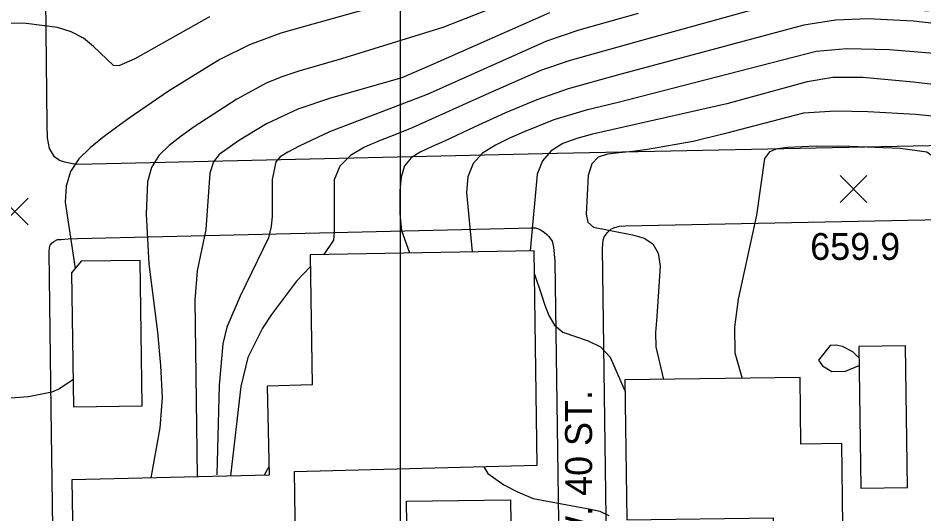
# Model space of a CAD drawing. Extents: x 79600 to 91800, y 75600 to 84400.
# Drawn here: x 80787 to 81292, y 78435 to 78712 of the extents above; entities that cross this region are included whole.
import ezdxf

# ---------------------------------------------------------------- set-up
doc = ezdxf.new("R2010")
doc.units = 0
for name, color, linetype in [('080-085$0$BLDG', 7, 'Continuous'), ('080-085$0$GRID', 7, 'Continuous'), ('080-085$0$INDEX', 7, 'Continuous'), ('080-085$0$INDXLBL', 7, 'Continuous'), ('080-085$0$INTER', 7, 'Continuous'), ('080-085$0$ROAD', 7, 'Continuous'), ('080-085$0$ROAD-NAME', 7, 'Continuous'), ('080-085$0$SPOTMARK', 7, 'Continuous'), ('080-085$0$SPOTS', 7, 'Continuous')]:
    doc.layers.add(name, color=color, linetype=linetype)

# ---------------------------------------------------------------- blocks, each defined once
blk = doc.blocks.new('080-085$0$SPOTS')
at = {"layer": '080-085$0$SPOTMARK'}
for p, q in [((-0.5, -0.5), (0.5, 0.5)), ((-0.5, 0.5), (0.5, -0.5))]:
    blk.add_line(p, q, dxfattribs=at)

msp = doc.modelspace()

# ---------------------------------------------------------------- linework, layer by layer
at = {"layer": '080-085$0$BLDG'}
for points in [[(80925.81, 78506.36), (80926.78, 78456.84), (80816.71, 78454.12), (80819.72, 78274.15), (80901.62, 78274.69), (80903, 78226), (80944.3, 78226.06), (80940.99, 78458.77), (81076.3, 78462.25), (81074.62, 78582.1), (80949.62, 78579.81), (80950.92, 78507.27)], [(80856.09, 78495.44), (80854.95, 78576.69), (80821.96, 78576.22), (80816.58, 78569.65), (80817.63, 78494.9)], [(81255.75, 78528.54), (81256.82, 78449.57), (81282.91, 78449.93), (81281.84, 78528.89)], [(81125.3, 78509.93), (81126.36, 78431.78), (81208.04, 78432.89), (81208.1, 78428.14), (81246.86, 78428.67), (81246.24, 78474.46), (81223.47, 78474.15), (81222.97, 78511.25)], [(81003.49, 78442.16), (81061.46, 78442.98), (81061.82, 78417.26), (81003.85, 78416.45)]]:
    msp.add_lwpolyline(points, close=True, dxfattribs=at)
at = {"layer": '080-085$0$GRID'}
msp.add_line((81000, 80000), (81000, 76000), dxfattribs=at)
at = {"layer": '080-085$0$INDEX'}
for points in [[(81218.14, 78722.75), (81130.54, 78698.26), (81094.72, 78688.32), (81078.74, 78682.87), (81049.5, 78670.09), (81006.66, 78650.78), (80997.78, 78647.21), (80988.85, 78643.63), (80980.02, 78639.83), (80972.14, 78635.27), (80966.29, 78629.35), (80963.19, 78621.75), (80963.04, 78592.36), (80962.67, 78587.91), (80957.33, 78579.95)], [(80893.61, 78712.72), (80865.53, 78696.92), (80851.97, 78689.22), (80843.06, 78685.28), (80840.09, 78685.49), (80828.85, 78696.18), (80823.21, 78700.8), (80816.43, 78704.33), (80808.69, 78706.75), (80791.25, 78708.98), (80775.8, 78709.17), (80770.97, 78708.88), (80767.79, 78707.64), (80765.39, 78704.52), (80760.76, 78691.37), (80750.15, 78651.81), (80748.85, 78645.9), (80749.37, 78613.96), (80749.73, 78605.35), (80749.59, 78597.54), (80748.74, 78590.92), (80742.04, 78578.05)], [(81326.08, 78582.02), (81313.22, 78592.03), (81307.93, 78596.33), (81303.47, 78602.12), (81300.78, 78609.55), (81299.01, 78624.98), (81298.57, 78630.64), (81297.14, 78634.59), (81293.61, 78637.1), (81278.76, 78639.08), (81250.49, 78640.23), (81232.03, 78640.5), (81216.04, 78639.78), (81210.24, 78639), (81206.01, 78637.21), (81203.21, 78633.59), (81198.71, 78602.02), (81188.43, 78555.03), (81186.42, 78539.31), (81186.66, 78525.14), (81190.67, 78510.81)], [(80949.74, 78573.09), (80942.03, 78565.08), (80928.16, 78546.54), (80923.14, 78538.78), (80915, 78522.52), (80911.13, 78506.2), (80905.34, 78456.31)]]:
    msp.add_lwpolyline(points, dxfattribs=at)
at = {"layer": '080-085$0$INTER'}
msp.add_line((80926.69, 78461.39), (80924.12, 78456.77), dxfattribs=at)
for points in [[(81049.84, 78736.28), (80951.16, 78708.5), (80933.3, 78703.51), (80915.83, 78696.99), (80899.37, 78688.83), (80870.75, 78671.26), (80848.76, 78656.12), (80841.4, 78650.78), (80834.07, 78645.3), (80826.92, 78639.62), (80820.63, 78633.42), (80816.01, 78626.34), (80813.63, 78618.14), (80813.08, 78609.14), (80818.59, 78572.1)], [(81095.44, 78735), (81023.69, 78706.74), (80967.25, 78689.27), (80943.4, 78682.35), (80934.41, 78679.44), (80925.47, 78675.9), (80908.76, 78666.77), (80885.1, 78651.23), (80877.74, 78646.06), (80870.99, 78640.88), (80865.31, 78635.23), (80861.21, 78628.6), (80859.01, 78620.62), (80858.25, 78602.42), (80859.78, 78574.84), (80864.64, 78536.54), (80866.24, 78517.9), (80867.1, 78500.11), (80865.88, 78483.16), (80860.86, 78455.21)], [(81083.22, 78714.98), (81017.6, 78685.84), (81000.91, 78678.54), (80961.05, 78667.22), (80942.88, 78661.12), (80925.31, 78652.99), (80909.77, 78643.53), (80898.99, 78635.83), (80895.79, 78631.75), (80893.81, 78625.45), (80891.46, 78594.02), (80886.77, 78570.9), (80885.31, 78554.48), (80886.77, 78456.04)], [(81132.66, 78714.51), (81099.62, 78705.21), (81081.47, 78699.03), (81015, 78669.4), (80960.42, 78648.41), (80943.66, 78640.55), (80937.29, 78637.13), (80933, 78634.5), (80930.48, 78631.78), (80928.57, 78621.91), (80928.44, 78601.42), (80927.91, 78595.53), (80926.38, 78589.2), (80910.69, 78556.7), (80903.15, 78539.4), (80900.94, 78530.09), (80898.88, 78507.01), (80897.62, 78457.03)], [(81310.53, 78707.53), (81286.21, 78710.26), (81260.86, 78711.59), (81242.77, 78710.81), (81225.09, 78708.07), (81121.77, 78680.38), (81093.68, 78672.54), (81076.1, 78666.36), (81058.64, 78659.09), (81041.14, 78651.07), (81024.63, 78643.33), (81017.34, 78640.03), (81011.03, 78637.18), (81005.97, 78634), (81002.42, 78629.51), (81000.5, 78623.11), (80999.78, 78615.69), (80999.77, 78602.6), (81000.73, 78593.37), (81005.12, 78580.82)], [(81297.56, 78692.13), (81272.93, 78694.31), (81249.04, 78694.85), (81232.03, 78693.38), (81121.46, 78664.93), (81103.75, 78660.48), (81085.72, 78655.2), (81069.05, 78648.53), (81060.98, 78644.89), (81053.03, 78641.07), (81045.93, 78636.59), (81040.62, 78630.78), (81037.75, 78623.26), (81036.83, 78614.63), (81040.09, 78581.46)], [(81432.75, 78590.71), (81433.83, 78611.99), (81434.04, 78620.49), (81433.9, 78628.13), (81432.64, 78634.63), (81429.36, 78639.97), (81423.48, 78644.16), (81407.04, 78650.33), (81372.1, 78660.21), (81337.21, 78669.04), (81320.68, 78672.2), (81286.17, 78676.24), (81257.91, 78678.85), (81241.2, 78678.75), (81226.97, 78676.48), (81182.13, 78664.05), (81107.16, 78647.09), (81098.53, 78644.8), (81090.69, 78641.89), (81084.09, 78637.89), (81079.23, 78632.28), (81076.42, 78624.85), (81072.49, 78582.06)], [(81323.03, 78654.66), (81287.38, 78658.06), (81260.8, 78659.64), (81242.68, 78659.98), (81224.89, 78658.8), (81180.56, 78647.39), (81163.36, 78643), (81137.9, 78638.52), (81129.66, 78637.53), (81122.11, 78636.76), (81115.61, 78636.02), (81110.43, 78634.35), (81106.81, 78630.61), (81104.83, 78624.15), (81103.61, 78602.45), (81104.57, 78598.09), (81107.75, 78595.19), (81129.52, 78591.02), (81136.02, 78589.1), (81140.8, 78585.89), (81143.74, 78580.8), (81144.88, 78573.48), (81143, 78545.38), (81142.42, 78536.4), (81142.47, 78528.37), (81146.86, 78510.22)], [(81074.81, 78569), (81078.71, 78557.4), (81080.69, 78551.67), (81082.93, 78545.84), (81085.99, 78540.58), (81090.64, 78536.55), (81104.73, 78531.84), (81111.71, 78528.35), (81117.03, 78522.57), (81125.39, 78503.54)], [(81255.83, 78522.36), (81252.45, 78525.63), (81246.71, 78528.59), (81243.08, 78529.42), (81239.71, 78529.11), (81233.25, 78520.89)], [(81233.25, 78520.89), (81235.56, 78517.81), (81240.62, 78514.57), (81248.39, 78514.86), (81255.89, 78517.91)], [(80817.42, 78510.05), (80809.83, 78505.03), (80805.59, 78503.1), (80792.62, 78500.5), (80784.98, 78500.02), (80778.3, 78499.81), (80773.58, 78499.5), (80770.37, 78498.22), (80767.88, 78494.99), (80763.09, 78481.34), (80757.16, 78455.61), (80750.29, 78437.53)], [(81046.54, 78461.49), (81048.87, 78457.75), (81057.83, 78451.37), (81065.37, 78447.37), (81074.08, 78443.76), (81106.07, 78437.72), (81111.26, 78436.64), (81116.23, 78434.17)]]:
    msp.add_lwpolyline(points, dxfattribs=at)
at = {"layer": '080-085$0$ROAD'}
for points in [[(81496.52, 78722.16), (81497.71, 78662.31), (81497.61, 78657.01), (81496.95, 78652.4), (81495.87, 78649.04), (81493.38, 78646.09), (81489.2, 78644.8), (81483.9, 78644.62), (81286.22, 78640.48), (81087.57, 78636.34), (80820.01, 78630.23), (80817.21, 78630.63), (80812.88, 78631.57), (80809.94, 78632.52), (80807.13, 78634.45), (80804.3, 78639.17), (80803.14, 78645.16), (80803.08, 78652.42), (80800.65, 78880.38)], [(81121.52, 77951.67), (81121.36, 77955.3), (81112.84, 78583.39), (81113.08, 78587.99), (81113.63, 78589.81), (81115.56, 78592.34), (81117.5, 78594.03), (81119.17, 78594.88), (81122.23, 78595.74), (81125.44, 78595.91), (81589.43, 78605.3)], [(80808.47, 78268.62), (80805.22, 78493.65), (80804.22, 78581.54), (80804.34, 78583.64), (80804.75, 78585.18), (80805.72, 78586.44), (80806.68, 78587.29), (80808.77, 78588.28), (80810.86, 78588.44), (80814.77, 78588.75), (80819.93, 78588.93), (81066.01, 78594.72), (81072.84, 78594.92), (81075.49, 78594.8), (81077.03, 78594.39), (81078.15, 78593.84), (81080.26, 78592.47), (81081.8, 78591.22), (81082.93, 78589.98), (81084.76, 78587.34), (81085.49, 78584.14), (81086.25, 78576.33), (81094.38, 77994.56)]]:
    msp.add_lwpolyline(points, dxfattribs=at)

# ---------------------------------------------------------------- block references
at = {"layer": '080-085$0$SPOTMARK', "xscale": 15, "yscale": 15}
for p in [(81252.75, 78616.6), (80784.97, 78604.01)]:
    msp.add_blockref('080-085$0$SPOTS', p, dxfattribs=at)

# ---------------------------------------------------------------- texts
at = {"layer": '080-085$0$INDXLBL'}
msp.add_text('670', height=20, rotation=351.6408, dxfattribs=at).set_placement((81284.76, 78717.18))
at = {"layer": '080-085$0$ROAD-NAME'}
msp.add_text('W. 40 ST.', height=15, rotation=90.1619, dxfattribs=at).set_placement((81107.1, 78415.11))
at = {"layer": '080-085$0$SPOTS'}
msp.add_text('659.9', height=15, dxfattribs=at).set_placement((81228.61, 78576.96))

doc.saveas('drawing.dxf')
